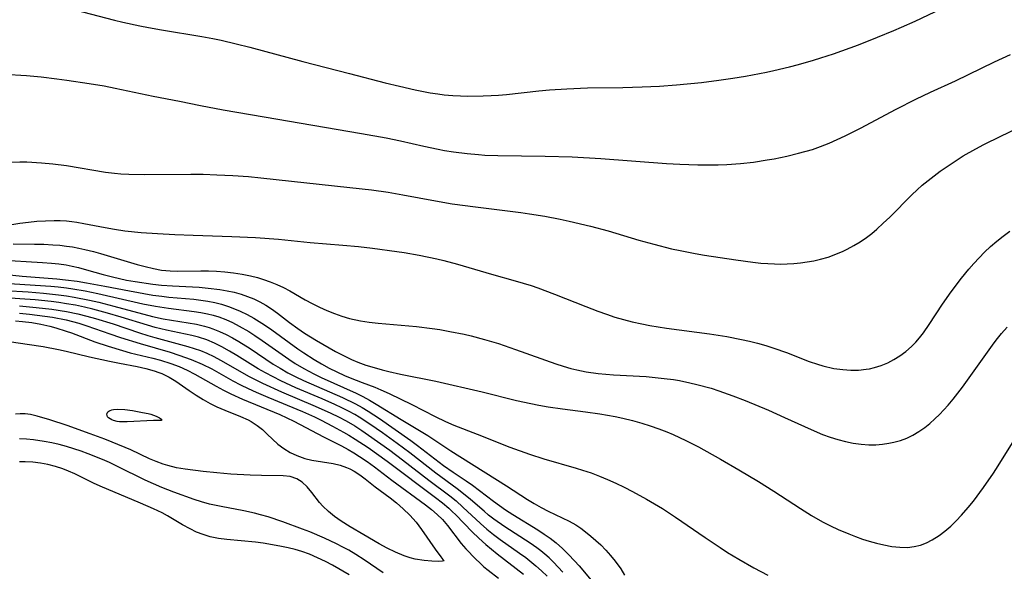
# Model space of a CAD drawing. Header units: inches. Extents: x 1073367 to 1082519, y 1569854 to 1574957.
# Tile 457 of 565: x 1078928 to 1079137, y 1573521 to 1573638. Entities that reach past the tile are written whole.
import ezdxf

# ---------------------------------------------------------------- set-up
doc = ezdxf.new("R2010")
doc.units = ezdxf.units.IN
doc.header["$MEASUREMENT"] = 0
doc.layers.add('CGG_CurvaNivelLidar_v1', color=7, linetype='Continuous', lineweight=30, true_color=0x008008)

msp = doc.modelspace()

# ---------------------------------------------------------------- linework, layer by layer
at = {"layer": 'CGG_CurvaNivelLidar_v1'}
for points in [[(1078940.2201, 1573640.2675, 75.5), (1078948.5691, 1573638.0598, 75.5), (1078950.343, 1573637.6308, 75.5), (1078953.9587, 1573636.8304, 75.5), (1078955.7996, 1573636.4588, 75.5), (1078958.5439, 1573635.9597, 75.5), (1078967.1186, 1573634.6033, 75.5), (1078969.4335, 1573634.1699, 75.5), (1078971.2169, 1573633.7894, 75.5), (1078974.4356, 1573633.0292, 75.5), (1078977.3123, 1573632.3004, 75.5), (1078988.5251, 1573629.3044, 75.5), (1078998.4738, 1573626.7515, 75.5), (1079006.026, 1573624.7581, 75.5), (1079009.0245, 1573624.0017, 75.5), (1079012.3788, 1573623.2391, 75.5), (1079015.5648, 1573622.6368, 75.5), (1079017.164, 1573622.3908, 75.5), (1079018.5499, 1573622.2164, 75.5), (1079020.3356, 1573622.0554, 75.5), (1079021.9493, 1573621.9683, 75.5), (1079023.5658, 1573621.928, 75.5), (1079026.803, 1573621.9636, 75.5), (1079028.4689, 1573622.0382, 75.5), (1079030.0459, 1573622.149, 75.5), (1079031.7142, 1573622.3019, 75.5), (1079038.6324, 1573623.0518, 75.5), (1079040.8911, 1573623.2486, 75.5), (1079044.5152, 1573623.4882, 75.5), (1079048.8846, 1573623.6666, 75.5), (1079056.4136, 1573623.7808, 75.5), (1079060.5418, 1573623.8858, 75.5), (1079064.1712, 1573624.0546, 75.5), (1079067.7956, 1573624.3003, 75.5), (1079073.0847, 1573624.8235, 75.5), (1079076.7589, 1573625.2887, 75.5), (1079079.7404, 1573625.733, 75.5), (1079082.4244, 1573626.1776, 75.5), (1079086.8956, 1573627.0213, 75.5), (1079088.4685, 1573627.3591, 75.5), (1079091.7641, 1573628.1515, 75.5), (1079093.6466, 1573628.6459, 75.5), (1079096.8496, 1573629.5526, 75.5), (1079098.4405, 1573630.0416, 75.5), (1079101.09, 1573630.9223, 75.5), (1079106.3671, 1573632.8345, 75.5), (1079110.4484, 1573634.42, 75.5), (1079113.8595, 1573635.8217, 75.5), (1079115.5527, 1573636.5515, 75.5), (1079118.4206, 1573637.8519, 75.5), (1079125.4066, 1573641.1381, 75.5)], [(1078925.2111, 1573626.5884, 75), (1078929.9175, 1573626.3018, 75), (1078933.0368, 1573626.0032, 75), (1078936.3697, 1573625.5991, 75), (1078938.4649, 1573625.3139, 75), (1078943.197, 1573624.5988, 75), (1078946.3791, 1573624.0756, 75), (1078948.7676, 1573623.6387, 75), (1078956.8091, 1573621.9484, 75), (1078962.3496, 1573620.8192, 75), (1078966.8544, 1573619.9357, 75), (1078971.6797, 1573619.0359, 75), (1078980.3066, 1573617.4998, 75), (1079000.9655, 1573613.9677, 75), (1079006.1835, 1573613.0381, 75), (1079009.2491, 1573612.4187, 75), (1079014.1975, 1573611.3062, 75), (1079017.2113, 1573610.6617, 75), (1079018.5797, 1573610.4037, 75), (1079020.4702, 1573610.0996, 75), (1079023.4028, 1573609.7302, 75), (1079025.793, 1573609.5098, 75), (1079027.1497, 1573609.4165, 75), (1079029.9329, 1573609.2969, 75), (1079039.9228, 1573609.2042, 75), (1079045.696, 1573609.0274, 75), (1079051.7354, 1573608.6765, 75), (1079065.6867, 1573607.6244, 75), (1079068.5223, 1573607.4585, 75), (1079072.3515, 1573607.3273, 75), (1079074.789, 1573607.3054, 75), (1079076.6487, 1573607.3318, 75), (1079078.5059, 1573607.4053, 75), (1079081.3577, 1573607.6229, 75), (1079084.1238, 1573607.9359, 75), (1079087.0409, 1573608.3697, 75), (1079088.4924, 1573608.6263, 75), (1079091.1806, 1573609.1774, 75), (1079093.7059, 1573609.7865, 75), (1079096.6079, 1573610.6218, 75), (1079098.3038, 1573611.202, 75), (1079100.205, 1573611.955, 75), (1079101.8933, 1573612.7017, 75), (1079103.5655, 1573613.4932, 75), (1079106.8377, 1573615.1349, 75), (1079114.3793, 1573619.148, 75), (1079118.5865, 1573621.2814, 75), (1079121.6996, 1573622.7575, 75), (1079126.9751, 1573625.1945, 75), (1079135.2665, 1573629.229, 75), (1079138.6196, 1573630.731, 75)], [(1078925.528, 1573607.9271, 74.5), (1078928.5005, 1573607.969, 74.5), (1078930.0324, 1573607.942, 74.5), (1078933.0913, 1573607.7832, 74.5), (1078935.4937, 1573607.5674, 74.5), (1078938.4292, 1573607.2004, 74.5), (1078946.6978, 1573605.8015, 74.5), (1078948.5787, 1573605.5618, 74.5), (1078949.9121, 1573605.4424, 74.5), (1078951.6094, 1573605.3456, 74.5), (1078955.0179, 1573605.2753, 74.5), (1078964.822, 1573605.3473, 74.5), (1078967.4304, 1573605.3299, 74.5), (1078970.3207, 1573605.2391, 74.5), (1078973.6702, 1573605.0686, 74.5), (1078977.0172, 1573604.8342, 74.5), (1078979.6671, 1573604.5961, 74.5), (1078998.4951, 1573602.5604, 74.5), (1079003.0959, 1573602.0149, 74.5), (1079006.6726, 1573601.5147, 74.5), (1079009.7644, 1573600.9961, 74.5), (1079016.7001, 1573599.6675, 74.5), (1079020.1954, 1573599.089, 74.5), (1079025.1946, 1573598.3972, 74.5), (1079034.7852, 1573597.1955, 74.5), (1079036.6291, 1573596.9374, 74.5), (1079039.8818, 1573596.4201, 74.5), (1079043.1536, 1573595.8004, 74.5), (1079045.0109, 1573595.4095, 74.5), (1079049.5227, 1573594.3469, 74.5), (1079053.2999, 1573593.3132, 74.5), (1079059.8119, 1573591.3691, 74.5), (1079062.9745, 1573590.4814, 74.5), (1079066.723, 1573589.5408, 74.5), (1079068.5695, 1573589.136, 74.5), (1079071.7692, 1573588.5232, 74.5), (1079073.7352, 1573588.1865, 74.5), (1079080.3725, 1573587.1709, 74.5), (1079083.9528, 1573586.688, 74.5), (1079085.6851, 1573586.4954, 74.5), (1079087.134, 1573586.3752, 74.5), (1079088.5827, 1573586.3034, 74.5), (1079089.9184, 1573586.2876, 74.5), (1079091.2518, 1573586.3178, 74.5), (1079092.6815, 1573586.3983, 74.5), (1079094.1044, 1573586.5294, 74.5), (1079095.5177, 1573586.7151, 74.5), (1079096.9507, 1573586.9684, 74.5), (1079098.3657, 1573587.2934, 74.5), (1079099.9839, 1573587.7705, 74.5), (1079101.5697, 1573588.3466, 74.5), (1079103.1198, 1573589.0152, 74.5), (1079103.9999, 1573589.4441, 74.5), (1079105.3979, 1573590.1993, 74.5), (1079106.7572, 1573591.0258, 74.5), (1079108.0723, 1573591.9251, 74.5), (1079109.1998, 1573592.7875, 74.5), (1079110.2707, 1573593.6841, 74.5), (1079111.6571, 1573594.9347, 74.5), (1079113.011, 1573596.2313, 74.5), (1079117.7121, 1573600.9505, 74.5), (1079118.8654, 1573602.0463, 74.5), (1079119.9206, 1573602.9896, 74.5), (1079121.1616, 1573604.0236, 74.5), (1079122.4356, 1573605.0174, 74.5), (1079123.7368, 1573605.9775, 74.5), (1079126.2356, 1573607.6998, 74.5), (1079128.6314, 1573609.2158, 74.5), (1079131.2548, 1573610.7245, 74.5), (1079133.0052, 1573611.6648, 74.5), (1079136.5605, 1573613.4498, 74.5), (1079139.8224, 1573614.967, 74.5)], [(1078920.7306, 1573593.6632, 74), (1078928.5492, 1573594.9555, 74), (1078930.3346, 1573595.1803, 74), (1078932.1552, 1573595.3613, 74), (1078933.9756, 1573595.4836, 74), (1078935.7941, 1573595.5286, 74), (1078937.1029, 1573595.5012, 74), (1078938.4084, 1573595.4186, 74), (1078939.5139, 1573595.3033, 74), (1078940.6159, 1573595.1511, 74), (1078942.1226, 1573594.8942, 74), (1078946.6401, 1573594.0018, 74), (1078948.5908, 1573593.6633, 74), (1078950.8107, 1573593.3544, 74), (1078954.2529, 1573593.0061, 74), (1078957.7104, 1573592.7482, 74), (1078961.4, 1573592.5396, 74), (1078965.2754, 1573592.3809, 74), (1078973.4714, 1573592.1431, 74), (1078978.4685, 1573591.9046, 74), (1078983.3751, 1573591.5339, 74), (1078990.0864, 1573590.8767, 74), (1078997.0374, 1573590.3118, 74), (1079000.3369, 1573589.9891, 74), (1079003.313, 1573589.649, 74), (1079008.4839, 1573588.9554, 74), (1079010.0553, 1573588.7067, 74), (1079013.1879, 1573588.1502, 74), (1079016.9327, 1573587.3759, 74), (1079018.4392, 1573587.0225, 74), (1079021.3449, 1573586.2608, 74), (1079028.5756, 1573584.1416, 74), (1079033.6014, 1573582.7108, 74), (1079036.9371, 1573581.694, 74), (1079038.4006, 1573581.2009, 74), (1079041.8961, 1573579.9116, 74), (1079048.5416, 1573577.2603, 74), (1079051.1437, 1573576.2651, 74), (1079052.9346, 1573575.6287, 74), (1079054.7379, 1573575.0352, 74), (1079056.555, 1573574.4927, 74), (1079058.3881, 1573574.0128, 74), (1079060.4182, 1573573.5702, 74), (1079062.1724, 1573573.2473, 74), (1079065.7062, 1573572.7019, 74), (1079074.8164, 1573571.4672, 74), (1079078.4814, 1573570.8653, 74), (1079081.5594, 1573570.2552, 74), (1079083.2795, 1573569.8745, 74), (1079084.9892, 1573569.453, 74), (1079086.7159, 1573568.9677, 74), (1079088.4276, 1573568.4294, 74), (1079091.1128, 1573567.4843, 74), (1079095.9551, 1573565.6125, 74), (1079097.7187, 1573564.9957, 74), (1079098.8624, 1573564.6533, 74), (1079101.1893, 1573564.1306, 74), (1079103.0784, 1573563.8693, 74), (1079104.7445, 1573563.7616, 74), (1079106.4007, 1573563.7776, 74), (1079108.0361, 1573563.9341, 74), (1079108.7133, 1573564.0476, 74), (1079109.8011, 1573564.2974, 74), (1079111.2176, 1573564.7477, 74), (1079112.5932, 1573565.3176, 74), (1079113.9226, 1573565.9953, 74), (1079115.1976, 1573566.776, 74), (1079116.4657, 1573567.7057, 74), (1079117.6501, 1573568.7492, 74), (1079118.531, 1573569.6666, 74), (1079119.3619, 1573570.6444, 74), (1079120.1547, 1573571.6688, 74), (1079121.399, 1573573.4205, 74), (1079124.2466, 1573577.7283, 74), (1079126.0713, 1573580.3618, 74), (1079128.2463, 1573583.2775, 74), (1079129.7761, 1573585.1636, 74), (1079130.8634, 1573586.4148, 74), (1079131.9867, 1573587.6298, 74), (1079133.1508, 1573588.8022, 74), (1079134.4256, 1573589.9851, 74), (1079135.7451, 1573591.1182, 74), (1079137.1037, 1573592.2055, 74), (1079138.4986, 1573593.2478, 74)], [(1078927.0853, 1573590.5418, 73.5), (1078931.6183, 1573590.5189, 73.5), (1078933.5815, 1573590.4725, 73.5), (1078935.5396, 1573590.3795, 73.5), (1078936.9709, 1573590.2682, 73.5), (1078938.3957, 1573590.1074, 73.5), (1078939.7129, 1573589.9054, 73.5), (1078941.0235, 1573589.659, 73.5), (1078942.3282, 1573589.3766, 73.5), (1078944.1759, 1573588.9222, 73.5), (1078945.6317, 1573588.5194, 73.5), (1078953.4124, 1573586.202, 73.5), (1078955.1253, 1573585.7251, 73.5), (1078956.8427, 1573585.3152, 73.5), (1078958.5719, 1573585.0117, 73.5), (1078960.3795, 1573584.8427, 73.5), (1078961.9965, 1573584.7901, 73.5), (1078966.8996, 1573584.8431, 73.5), (1078968.5451, 1573584.8318, 73.5), (1078970.2089, 1573584.7697, 73.5), (1078972.0344, 1573584.6369, 73.5), (1078973.8507, 1573584.4357, 73.5), (1078975.6518, 1573584.1613, 73.5), (1078977.4307, 1573583.8035, 73.5), (1078978.9151, 1573583.4221, 73.5), (1078980.1982, 1573583.0219, 73.5), (1078981.6352, 1573582.5055, 73.5), (1078983.045, 1573581.9301, 73.5), (1078984.4232, 1573581.2967, 73.5), (1078985.7636, 1573580.6034, 73.5), (1078989.0482, 1573578.6905, 73.5), (1078990.5546, 1573577.8885, 73.5), (1078992.0996, 1573577.1391, 73.5), (1078993.6521, 1573576.4427, 73.5), (1078995.2302, 1573575.7985, 73.5), (1078996.8349, 1573575.223, 73.5), (1078998.469, 1573574.7372, 73.5), (1079000.7455, 1573574.2488, 73.5), (1079002.6251, 1573573.9685, 73.5), (1079004.5258, 1573573.7543, 73.5), (1079012.6295, 1573572.998, 73.5), (1079015.9519, 1573572.5956, 73.5), (1079017.6075, 1573572.3528, 73.5), (1079019.6956, 1573571.9924, 73.5), (1079022.7456, 1573571.3635, 73.5), (1079024.2621, 1573571.0096, 73.5), (1079027.0907, 1573570.2752, 73.5), (1079030.0639, 1573569.3834, 73.5), (1079033.6812, 1573568.1564, 73.5), (1079042.196, 1573565.0993, 73.5), (1079043.7868, 1573564.5797, 73.5), (1079045.3885, 1573564.111, 73.5), (1079046.6433, 1573563.7942, 73.5), (1079048.634, 1573563.3927, 73.5), (1079051.1595, 1573563.0546, 73.5), (1079054.4574, 1573562.7964, 73.5), (1079061.3433, 1573562.3779, 73.5), (1079063.2818, 1573562.2165, 73.5), (1079065.2149, 1573562.0152, 73.5), (1079067.1392, 1573561.7576, 73.5), (1079068.422, 1573561.5442, 73.5), (1079070.6147, 1573561.097, 73.5), (1079072.1302, 1573560.7365, 73.5), (1079075.1365, 1573559.9036, 73.5), (1079076.804, 1573559.3704, 73.5), (1079079.7758, 1573558.3113, 73.5), (1079082.3922, 1573557.291, 73.5), (1079087.3097, 1573555.2301, 73.5), (1079090.7352, 1573553.7127, 73.5), (1079096.3402, 1573551.1495, 73.5), (1079098.7792, 1573550.1299, 73.5), (1079100.384, 1573549.55, 73.5), (1079102.0052, 1573549.0421, 73.5), (1079103.6383, 1573548.6098, 73.5), (1079105.2941, 1573548.2593, 73.5), (1079106.9539, 1573548.0108, 73.5), (1079108.6134, 1573547.8879, 73.5), (1079110.0384, 1573547.9005, 73.5), (1079111.4547, 1573548.0165, 73.5), (1079112.8564, 1573548.2277, 73.5), (1079113.8802, 1573548.4441, 73.5), (1079115.2785, 1573548.8353, 73.5), (1079116.6384, 1573549.335, 73.5), (1079117.9492, 1573549.9506, 73.5), (1079119.2219, 1573550.7017, 73.5), (1079120.438, 1573551.5619, 73.5), (1079121.5444, 1573552.4592, 73.5), (1079122.6154, 1573553.4178, 73.5), (1079123.5856, 1573554.3512, 73.5), (1079124.53, 1573555.3217, 73.5), (1079125.4444, 1573556.3292, 73.5), (1079126.4812, 1573557.5646, 73.5), (1079128.4564, 1573560.1413, 73.5), (1079134.7905, 1573569.0291, 73.5), (1079135.6177, 1573570.1339, 73.5), (1079136.7353, 1573571.5413, 73.5), (1079137.9118, 1573572.8889, 73.5)], [(1078923.9635, 1573587.1985, 73), (1078933.3326, 1573586.6217, 73), (1078935.2199, 1573586.4769, 73), (1078936.7789, 1573586.3121, 73), (1078938.3278, 1573586.0874, 73), (1078939.635, 1573585.8371, 73), (1078940.9325, 1573585.5365, 73), (1078942.678, 1573585.0657, 73), (1078946.1641, 1573584.0591, 73), (1078948.1982, 1573583.5335, 73), (1078951.1761, 1573582.8853, 73), (1078953.0111, 1573582.5513, 73), (1078956.7012, 1573582.0052, 73), (1078958.5961, 1573581.7924, 73), (1078960.8869, 1573581.6217, 73), (1078966.544, 1573581.3442, 73), (1078968.4752, 1573581.1883, 73), (1078970.9671, 1573580.8674, 73), (1078972.4992, 1573580.6044, 73), (1078974.0109, 1573580.2802, 73), (1078975.4949, 1573579.8747, 73), (1078976.8368, 1573579.4108, 73), (1078978.146, 1573578.8632, 73), (1078979.435, 1573578.229, 73), (1078980.6875, 1573577.5214, 73), (1078981.902, 1573576.7455, 73), (1078983.1922, 1573575.8244, 73), (1078985.722, 1573573.8829, 73), (1078987.4495, 1573572.6028, 73), (1078988.8848, 1573571.6125, 73), (1078990.1402, 1573570.8113, 73), (1078991.4166, 1573570.0447, 73), (1078995.4822, 1573567.7415, 73), (1078997.1643, 1573566.8356, 73), (1078998.8813, 1573566.0067, 73), (1079000.231, 1573565.4479, 73), (1079001.9206, 1573564.8369, 73), (1079003.6408, 1573564.2936, 73), (1079005.385, 1573563.8116, 73), (1079006.784, 1573563.4683, 73), (1079009.2232, 1573562.9223, 73), (1079016.73, 1573561.39, 73), (1079026.557, 1573559.1374, 73), (1079033.8874, 1573557.3449, 73), (1079036.8687, 1573556.6603, 73), (1079038.5872, 1573556.3112, 73), (1079040.558, 1573555.9692, 73), (1079043.6494, 1573555.5441, 73), (1079048.5103, 1573554.9425, 73), (1079051.549, 1573554.4981, 73), (1079054.82, 1573553.9106, 73), (1079056.4439, 1573553.5668, 73), (1079058.4308, 1573553.0842, 73), (1079060.4374, 1573552.5162, 73), (1079062.2364, 1573551.9424, 73), (1079064.0177, 1573551.3152, 73), (1079065.7791, 1573550.6327, 73), (1079067.0868, 1573550.0813, 73), (1079069.744, 1573548.8416, 73), (1079072.4379, 1573547.4549, 73), (1079077.1427, 1573544.8676, 73), (1079081.0083, 1573542.6192, 73), (1079085.1646, 1573540.09, 73), (1079088.4207, 1573538.043, 73), (1079094.0697, 1573534.3735, 73), (1079096.4344, 1573532.9036, 73), (1079098.7755, 1573531.5767, 73), (1079100.4337, 1573530.7328, 73), (1079102.1176, 1573529.9457, 73), (1079104.328, 1573529.0019, 73), (1079105.7655, 1573528.4382, 73), (1079107.2105, 1573527.9159, 73), (1079108.6623, 1573527.4453, 73), (1079110.2273, 1573527.0086, 73), (1079111.7911, 1573526.6442, 73), (1079113.4857, 1573526.3357, 73), (1079115.1612, 1573526.1491, 73), (1079116.809, 1573526.128, 73), (1079118.2256, 1573526.2893, 73), (1079119.5295, 1573526.6226, 73), (1079120.7981, 1573527.1116, 73), (1079122.0312, 1573527.7308, 73), (1079123.4725, 1573528.6289, 73), (1079124.7397, 1573529.5792, 73), (1079125.9588, 1573530.628, 73), (1079127.1335, 1573531.7565, 73), (1079128.2647, 1573532.9519, 73), (1079129.6598, 1573534.5707, 73), (1079130.7755, 1573535.962, 73), (1079132.9162, 1573538.8412, 73), (1079135.0044, 1573541.905, 73), (1079136.0092, 1573543.4642, 73), (1079140.0891, 1573550.0086, 73)], [(1078922.3258, 1573584.3783, 72.5), (1078929.0002, 1573583.6811, 72.5), (1078936.3889, 1573583.1201, 72.5), (1078938.2397, 1573582.9372, 72.5), (1078940.7037, 1573582.6125, 72.5), (1078942.6653, 1573582.2994, 72.5), (1078946.5779, 1573581.5816, 72.5), (1078951.7602, 1573580.5676, 72.5), (1078956.7272, 1573579.7068, 72.5), (1078958.6209, 1573579.4403, 72.5), (1078960.1457, 1573579.2734, 72.5), (1078965.4259, 1573578.8133, 72.5), (1078966.9213, 1573578.6411, 72.5), (1078968.4041, 1573578.4147, 72.5), (1078969.8753, 1573578.1141, 72.5), (1078971.3261, 1573577.7368, 72.5), (1078972.7527, 1573577.2809, 72.5), (1078974.0196, 1573576.799, 72.5), (1078975.2655, 1573576.2601, 72.5), (1078976.7396, 1573575.547, 72.5), (1078978.1814, 1573574.7644, 72.5), (1078979.2641, 1573574.1131, 72.5), (1078980.4293, 1573573.3521, 72.5), (1078981.9674, 1573572.2891, 72.5), (1078987.493, 1573568.3155, 72.5), (1078988.7488, 1573567.4586, 72.5), (1078990.9719, 1573566.0374, 72.5), (1078992.5208, 1573565.0945, 72.5), (1078994.0949, 1573564.2026, 72.5), (1078995.7354, 1573563.3736, 72.5), (1078997.4093, 1573562.6126, 72.5), (1078998.5978, 1573562.1107, 72.5), (1079001.1309, 1573561.1195, 72.5), (1079003.7949, 1573560.1262, 72.5), (1079005.11, 1573559.598, 72.5), (1079006.8495, 1573558.8166, 72.5), (1079011.67, 1573556.4575, 72.5), (1079016.5853, 1573553.8936, 72.5), (1079018.7795, 1573552.8472, 72.5), (1079020.6027, 1573552.0689, 72.5), (1079025.5422, 1573550.1966, 72.5), (1079032.4478, 1573547.4425, 72.5), (1079036.5955, 1573545.8901, 72.5), (1079039.6531, 1573544.9019, 72.5), (1079046.486, 1573542.9824, 72.5), (1079047.8597, 1573542.5579, 72.5), (1079049.663, 1573541.9406, 72.5), (1079051.4324, 1573541.2712, 72.5), (1079053.183, 1573540.5511, 72.5), (1079054.9138, 1573539.7815, 72.5), (1079056.6994, 1573538.9248, 72.5), (1079058.4649, 1573538.0235, 72.5), (1079061.4427, 1573536.3961, 72.5), (1079064.806, 1573534.3843, 72.5), (1079067.6012, 1573532.5701, 72.5), (1079073.9105, 1573528.2217, 72.5), (1079077.0466, 1573526.1085, 72.5), (1079078.6338, 1573525.0825, 72.5), (1079081.0249, 1573523.611, 72.5), (1079084.2034, 1573521.7785, 72.5), (1079087.1409, 1573520.2218, 72.5)], [(1078925.1815, 1573582.2497, 72), (1078935.0963, 1573581.5755, 72), (1078936.6313, 1573581.4364, 72), (1078938.4424, 1573581.2261, 72), (1078939.7307, 1573581.0413, 72), (1078942.3776, 1573580.5876, 72), (1078945.0925, 1573580.0449, 72), (1078954.5985, 1573577.8657, 72), (1078957.2943, 1573577.3086, 72), (1078960.0188, 1573576.8823, 72), (1078965.5018, 1573576.2307, 72), (1078966.9217, 1573576.0112, 72), (1078968.3256, 1573575.7328, 72), (1078969.5209, 1573575.4292, 72), (1078970.6978, 1573575.0624, 72), (1078972.1817, 1573574.497, 72), (1078973.6344, 1573573.841, 72), (1078975.0588, 1573573.109, 72), (1078977.0622, 1573571.9428, 72), (1078978.3838, 1573571.094, 72), (1078979.8871, 1573570.0718, 72), (1078985.5707, 1573566.0569, 72), (1078986.9491, 1573565.1474, 72), (1078988.7264, 1573564.0751, 72), (1078990.8503, 1573562.9553, 72), (1078992.4598, 1573562.1857, 72), (1078999.8466, 1573558.8535, 72), (1079001.2741, 1573558.1514, 72), (1079002.6758, 1573557.4067, 72), (1079004.1183, 1573556.5673, 72), (1079009.4135, 1573553.2586, 72), (1079013.6687, 1573550.76, 72), (1079015.0628, 1573549.8979, 72), (1079019.9365, 1573546.6596, 72), (1079031.7682, 1573539.1999, 72), (1079036.1662, 1573536.3294, 72), (1079037.6082, 1573535.4211, 72), (1079039.0761, 1573534.5762, 72), (1079040.5545, 1573533.8256, 72), (1079043.5443, 1573532.4304, 72), (1079045.0099, 1573531.7027, 72), (1079046.4234, 1573530.8972, 72), (1079047.4799, 1573530.1902, 72), (1079048.504, 1573529.4283, 72), (1079049.6067, 1573528.547, 72), (1079050.6812, 1573527.6236, 72), (1079051.7179, 1573526.6556, 72), (1079052.7878, 1573525.5555, 72), (1079053.8012, 1573524.4099, 72), (1079054.7558, 1573523.228, 72), (1079055.9572, 1573521.5524, 72), (1079056.7758, 1573520.2302, 72)], [(1078925.4237, 1573580.6765, 71.5), (1078930.2575, 1573580.3461, 71.5), (1078933.5178, 1573580.0988, 71.5), (1078936.7322, 1573579.778, 71.5), (1078938.438, 1573579.5479, 71.5), (1078940.0539, 1573579.2818, 71.5), (1078943.2673, 1573578.6377, 71.5), (1078945.2431, 1573578.1831, 71.5), (1078948.4891, 1573577.3688, 71.5), (1078956.6268, 1573575.1714, 71.5), (1078958.9198, 1573574.666, 71.5), (1078960.6898, 1573574.3591, 71.5), (1078964.2248, 1573573.8203, 71.5), (1078965.9723, 1573573.51, 71.5), (1078967.6929, 1573573.1163, 71.5), (1078968.6469, 1573572.8394, 71.5), (1078969.489, 1573572.552, 71.5), (1078970.9027, 1573571.9835, 71.5), (1078972.2891, 1573571.3327, 71.5), (1078973.6514, 1573570.6139, 71.5), (1078974.9916, 1573569.8381, 71.5), (1078977.3536, 1573568.3351, 71.5), (1078982.2708, 1573565.0555, 71.5), (1078983.7154, 1573564.16, 71.5), (1078985.3784, 1573563.2143, 71.5), (1078987.078, 1573562.332, 71.5), (1078988.6754, 1573561.5667, 71.5), (1078996.9546, 1573557.9299, 71.5), (1078999.7343, 1573556.5809, 71.5), (1079001.1089, 1573555.8314, 71.5), (1079002.3655, 1573555.0777, 71.5), (1079004.8176, 1573553.463, 71.5), (1079011.4523, 1573548.8239, 71.5), (1079012.8511, 1573547.7952, 71.5), (1079016.5069, 1573544.9394, 71.5), (1079018.3573, 1573543.5441, 71.5), (1079020.4244, 1573542.1127, 71.5), (1079023.1846, 1573540.2907, 71.5), (1079024.536, 1573539.3499, 71.5), (1079026.0211, 1573538.2254, 71.5), (1079028.9588, 1573535.9208, 71.5), (1079031.5201, 1573534.092, 71.5), (1079033.0612, 1573533.0945, 71.5), (1079038.3746, 1573529.8374, 71.5), (1079039.7055, 1573528.9695, 71.5), (1079041.0027, 1573528.0617, 71.5), (1079042.2517, 1573527.0955, 71.5), (1079043.6144, 1573525.8955, 71.5), (1079044.9117, 1573524.6179, 71.5), (1079046.1605, 1573523.2856, 71.5), (1079047.1398, 1573522.1856, 71.5), (1079049.7199, 1573519.2028, 71.5)], [(1079043.7019, 1573520.8786, 71), (1079042.71, 1573521.9689, 71), (1079041.6844, 1573523.0246, 71), (1079040.7835, 1573523.8879, 71), (1079039.8495, 1573524.713, 71), (1079039.0077, 1573525.3947, 71), (1079038.1418, 1573526.0485, 71), (1079036.7603, 1573527.0241, 71), (1079031.4015, 1573530.5066, 71), (1079029.0663, 1573532.1301, 71), (1079027.9339, 1573533.0066, 71), (1079026.9676, 1573533.806, 71), (1079024.0702, 1573536.2995, 71), (1079022.5968, 1573537.525, 71), (1079021.2716, 1573538.5601, 71), (1079016.7791, 1573541.888, 71), (1079011.2609, 1573546.2137, 71), (1079008.5467, 1573548.2207, 71), (1079005.4354, 1573550.4509, 71), (1079002.7354, 1573552.3234, 71), (1079000.4741, 1573553.7782, 71), (1078999.5704, 1573554.3122, 71), (1078998.2588, 1573555.0284, 71), (1078996.7957, 1573555.7635, 71), (1078995.3103, 1573556.4612, 71), (1078992.6433, 1573557.6376, 71), (1078987.0424, 1573560.0257, 71), (1078983.872, 1573561.4918, 71), (1078982.2516, 1573562.3054, 71), (1078980.6536, 1573563.1566, 71), (1078979.0821, 1573564.0492, 71), (1078974.5106, 1573566.8806, 71), (1078972.971, 1573567.8077, 71), (1078971.3977, 1573568.6828, 71), (1078969.7936, 1573569.4787, 71), (1078968.1517, 1573570.1712, 71), (1078966.4203, 1573570.7513, 71), (1078964.9866, 1573571.1304, 71), (1078959.6165, 1573572.2604, 71), (1078957.2555, 1573572.8298, 71), (1078955.5945, 1573573.2929, 71), (1078950.0274, 1573575.002, 71), (1078947.1418, 1573575.84, 71), (1078944.0116, 1573576.6757, 71), (1078942.2105, 1573577.1114, 71), (1078940.3258, 1573577.518, 71), (1078938.4301, 1573577.8674, 71), (1078936.8105, 1573578.1137, 71), (1078935.1844, 1573578.321, 71), (1078931.7749, 1573578.6656, 71), (1078928.4918, 1573578.9234, 71), (1078925.5323, 1573579.1113, 71)], [(1078928.462, 1573575.8221, 70), (1078930.569, 1573575.6359, 70), (1078933.8353, 1573575.2305, 70), (1078935.4582, 1573574.9741, 70), (1078938.3661, 1573574.4047, 70), (1078941.0614, 1573573.7074, 70), (1078942.7301, 1573573.191, 70), (1078947.5941, 1573571.4816, 70), (1078949.9004, 1573570.7035, 70), (1078954.0543, 1573569.3981, 70), (1078960.3882, 1573567.5724, 70), (1078962.2641, 1573566.9691, 70), (1078964.873, 1573565.9945, 70), (1078967.1839, 1573565.0049, 70), (1078969.2128, 1573564.017, 70), (1078973.7254, 1573561.5205, 70), (1078975.3447, 1573560.6538, 70), (1078976.9826, 1573559.8473, 70), (1078978.6453, 1573559.0825, 70), (1078981.1084, 1573558.007, 70), (1078988.4382, 1573554.9852, 70), (1078991.0264, 1573553.8301, 70), (1078992.4622, 1573553.1338, 70), (1078994.8651, 1573551.8651, 70), (1078997.1767, 1573550.5914, 70), (1078998.2909, 1573549.9545, 70), (1078999.6679, 1573549.1146, 70), (1079002.3706, 1573547.3293, 70), (1079006.4259, 1573544.4592, 70), (1079016.708, 1573536.7309, 70), (1079018.1338, 1573535.6128, 70), (1079019.4946, 1573534.4592, 70), (1079020.2437, 1573533.7698, 70), (1079020.9729, 1573533.0603, 70), (1079024.4872, 1573529.4081, 70), (1079025.8826, 1573528.0655, 70), (1079027.3315, 1573526.772, 70), (1079029.7707, 1573524.7772, 70), (1079035.3606, 1573520.423, 70)], [(1078928.4788, 1573577.3764, 70.5), (1078931.9954, 1573577.0735, 70.5), (1078935.3365, 1573576.6719, 70.5), (1078938.421, 1573576.1821, 70.5), (1078940.8165, 1573575.684, 70.5), (1078942.707, 1573575.2195, 70.5), (1078944.5858, 1573574.7069, 70.5), (1078948.3112, 1573573.5702, 70.5), (1078953.9334, 1573571.6832, 70.5), (1078955.6772, 1573571.1333, 70.5), (1078957.1286, 1573570.7107, 70.5), (1078964.1455, 1573568.8089, 70.5), (1078965.5033, 1573568.3771, 70.5), (1078966.8424, 1573567.896, 70.5), (1078968.1587, 1573567.3593, 70.5), (1078969.6408, 1573566.6679, 70.5), (1078971.0933, 1573565.9104, 70.5), (1078977.1501, 1573562.4314, 70.5), (1078980.0118, 1573560.9734, 70.5), (1078983.9915, 1573559.1423, 70.5), (1078991.1479, 1573556.1314, 70.5), (1078994.4882, 1573554.6467, 70.5), (1078996.1271, 1573553.8498, 70.5), (1078997.7344, 1573552.9979, 70.5), (1078999.585, 1573551.902, 70.5), (1079001.0557, 1573550.9506, 70.5), (1079002.5054, 1573549.9618, 70.5), (1079006.9893, 1573546.7381, 70.5), (1079009.7168, 1573544.6971, 70.5), (1079015.2815, 1573540.401, 70.5), (1079019.7306, 1573537.0694, 70.5), (1079021.0546, 1573535.9935, 70.5), (1079022.5109, 1573534.7064, 70.5), (1079026.2115, 1573531.1955, 70.5), (1079027.5712, 1573530.0058, 70.5), (1079028.9825, 1573528.8725, 70.5), (1079030.3935, 1573527.8266, 70.5), (1079034.5071, 1573524.9287, 70.5), (1079035.8255, 1573523.9611, 70.5), (1079037.1141, 1573522.957, 70.5), (1079037.9668, 1573522.2461, 70.5), (1079039.1778, 1573521.1574, 70.5), (1079040.3472, 1573520.0219, 70.5)], [(1078927.6171, 1573574.2349, 69.5), (1078929.1205, 1573574.0931, 69.5), (1078931.0611, 1573573.8377, 69.5), (1078932.9871, 1573573.5004, 69.5), (1078934.8929, 1573573.0742, 69.5), (1078936.1318, 1573572.7415, 69.5), (1078938.3324, 1573572.0621, 69.5), (1078939.4794, 1573571.6654, 69.5), (1078944.4075, 1573569.7971, 69.5), (1078947.2242, 1573568.815, 69.5), (1078950.2929, 1573567.8929, 69.5), (1078951.9483, 1573567.4608, 69.5), (1078956.7607, 1573566.3101, 69.5), (1078958.3665, 1573565.8731, 69.5), (1078960.5775, 1573565.1708, 69.5), (1078962.3118, 1573564.5055, 69.5), (1078964.0052, 1573563.7522, 69.5), (1078965.6541, 1573562.9162, 69.5), (1078970.1835, 1573560.3506, 69.5), (1078971.7302, 1573559.5154, 69.5), (1078973.3029, 1573558.729, 69.5), (1078975.7674, 1573557.6297, 69.5), (1078983.6323, 1573554.3332, 69.5), (1078985.1387, 1573553.652, 69.5), (1078986.6171, 1573552.9301, 69.5), (1078992.9563, 1573549.5732, 69.5), (1078996.7442, 1573547.6747, 69.5), (1078998.1764, 1573546.9121, 69.5), (1078999.3939, 1573546.1988, 69.5), (1079000.5869, 1573545.4426, 69.5), (1079002.1714, 1573544.3615, 69.5), (1079003.7137, 1573543.2257, 69.5), (1079007.4175, 1573540.369, 69.5), (1079014.5769, 1573535.1851, 69.5), (1079015.8513, 1573534.1957, 69.5), (1079017.0592, 1573533.1486, 69.5), (1079018.1628, 1573532.0298, 69.5), (1079019.1982, 1573530.8059, 69.5), (1079022.1454, 1573526.9849, 69.5), (1079023.1346, 1573525.8399, 69.5), (1079025.2214, 1573523.6578, 69.5), (1079026.0708, 1573522.8249, 69.5), (1079026.9473, 1573522.0245, 69.5), (1079027.8375, 1573521.2915, 69.5), (1079030.05, 1573519.6351, 69.5)], [(1078926.7214, 1573569.76, 69), (1078930.0901, 1573569.2903, 69), (1078933.4387, 1573568.7436, 69), (1078936.7263, 1573568.1406, 69), (1078938.3573, 1573567.7958, 69), (1078943.2895, 1573566.6044, 69), (1078947.5551, 1573565.6386, 69), (1078949.6387, 1573565.2089, 69), (1078953.4068, 1573564.5024, 69), (1078955.2497, 1573564.1049, 69), (1078957.0434, 1573563.6116, 69), (1078958.0015, 1573563.2797, 69), (1078958.6565, 1573563.0176, 69), (1078960.1815, 1573562.2748, 69), (1078961.6269, 1573561.389, 69), (1078964.4296, 1573559.4216, 69), (1078965.8853, 1573558.443, 69), (1078967.3803, 1573557.5169, 69), (1078968.9113, 1573556.6595, 69), (1078970.2918, 1573555.9757, 69), (1078971.9753, 1573555.2563, 69), (1078975.3274, 1573553.9296, 69), (1078976.9251, 1573553.1932, 69), (1078977.6016, 1573552.8275, 69), (1078978.8641, 1573552.0171, 69), (1078979.9677, 1573551.1309, 69), (1078980.9964, 1573550.1717, 69), (1078982.1008, 1573549.0777, 69), (1078983.2449, 1573548.0291, 69), (1078984.491, 1573547.0999, 69), (1078985.8429, 1573546.2932, 69), (1078987.279, 1573545.6142, 69), (1078988.9613, 1573545.0237, 69), (1078990.4382, 1573544.6705, 69), (1078994.9633, 1573543.9163, 69), (1078996.4379, 1573543.5719, 69), (1078997.777, 1573543.1169, 69), (1078998.4946, 1573542.8002, 69), (1078999.4335, 1573542.3022, 69), (1079000.6302, 1573541.5288, 69), (1079001.778, 1573540.6716, 69), (1079003.8762, 1573538.999, 69), (1079007.0815, 1573536.658, 69), (1079008.3912, 1573535.6258, 69), (1079009.8412, 1573534.3486, 69), (1079011.2413, 1573532.9686, 69), (1079012.5627, 1573531.4736, 69), (1079013.7465, 1573529.9101, 69), (1079016.5956, 1573525.75, 69), (1079017.799, 1573524.1315, 69), (1079018.2493, 1573523.5629, 69), (1079018.5, 1573523.3047, 69), (1079018.1314, 1573523.214, 69), (1079017.2355, 1573523.1587, 69), (1079015.9107, 1573523.176, 69), (1079014.2605, 1573523.3195, 69), (1079012.3895, 1573523.6463, 69), (1079011.2996, 1573523.9264, 69), (1079010.0065, 1573524.3487, 69), (1079008.1999, 1573525.09, 69), (1079006.423, 1573525.9596, 69), (1079004.7083, 1573526.894, 69), (1079001.4618, 1573528.7771, 69), (1078998.5683, 1573530.5117, 69), (1078996.6775, 1573531.7066, 69), (1078995.2657, 1573532.689, 69), (1078993.9556, 1573533.7302, 69), (1078992.785, 1573534.8538, 69), (1078992.0719, 1573535.6851, 69), (1078990.4509, 1573537.7886, 69), (1078989.4714, 1573538.9558, 69), (1078988.4206, 1573539.9621, 69), (1078987.2462, 1573540.7171, 69), (1078985.8236, 1573541.1662, 69), (1078984.3543, 1573541.3409, 69), (1078979.7812, 1573541.412, 69), (1078977.3456, 1573541.4922, 69), (1078973.3053, 1573541.7052, 69), (1078970.3146, 1573541.9344, 69), (1078967.432, 1573542.228, 69), (1078963.6153, 1573542.7212, 69), (1078961.7358, 1573543.0552, 69), (1078959.8899, 1573543.494, 69), (1078958.9117, 1573543.7885, 69), (1078957.4025, 1573544.3396, 69), (1078956.0532, 1573544.9189, 69), (1078952.04, 1573546.8165, 69), (1078950.8292, 1573547.3539, 69), (1078946.5465, 1573549.0918, 69), (1078943.4609, 1573550.2595, 69), (1078938.5622, 1573552.002, 69), (1078934.9108, 1573553.2129, 69), (1078932.2298, 1573554.016, 69), (1078930.7564, 1573554.3413, 69), (1078929.6854, 1573554.4732, 69), (1078928.6207, 1573554.4897, 69), (1078927.6011, 1573554.3825, 69)], [(1079005.5812, 1573520.7323, 69.5), (1079001.5465, 1573523.5034, 69.5), (1078999.796, 1573524.6399, 69.5), (1078998.3132, 1573525.511, 69.5), (1078997.0149, 1573526.2163, 69.5), (1078995.6963, 1573526.8906, 69.5), (1078993.1384, 1573528.1021, 69.5), (1078990.0458, 1573529.4233, 69.5), (1078988.4804, 1573530.0364, 69.5), (1078984.3161, 1573531.5366, 69.5), (1078981.1606, 1573532.5906, 69.5), (1078979.5765, 1573533.0663, 69.5), (1078978.3108, 1573533.4044, 69.5), (1078976.0477, 1573533.8984, 69.5), (1078971.2055, 1573534.7886, 69.5), (1078968.7125, 1573535.3432, 69.5), (1078967.0258, 1573535.82, 69.5), (1078965.5047, 1573536.3176, 69.5), (1078961.1914, 1573537.8878, 69.5), (1078958.6116, 1573538.8753, 69.5), (1078956.8431, 1573539.6105, 69.5), (1078955.0944, 1573540.3979, 69.5), (1078949.244, 1573543.3127, 69.5), (1078947.5101, 1573544.1288, 69.5), (1078946.0277, 1573544.7806, 69.5), (1078943.0211, 1573545.9882, 69.5), (1078941.4994, 1573546.5414, 69.5), (1078939.9494, 1573547.0611, 69.5), (1078938.3883, 1573547.5358, 69.5), (1078936.8339, 1573547.9557, 69.5), (1078935.2721, 1573548.3257, 69.5), (1078933.7057, 1573548.6439, 69.5), (1078931.4435, 1573548.9943, 69.5), (1078929.9403, 1573549.1345, 69.5), (1078928.4368, 1573549.1795, 69.5)], [(1078998.3932, 1573520.2831, 70), (1078994.8416, 1573522.3409, 70), (1078993.3423, 1573523.1434, 70), (1078991.6567, 1573523.9487, 70), (1078989.9297, 1573524.6657, 70), (1078988.3186, 1573525.2368, 70), (1078986.8984, 1573525.6623, 70), (1078985.4598, 1573526.0284, 70), (1078983.6409, 1573526.4142, 70), (1078980.1431, 1573527.0076, 70), (1078978.474, 1573527.2299, 70), (1078972.4092, 1573527.7902, 70), (1078970.627, 1573528.0357, 70), (1078968.8819, 1573528.4035, 70), (1078967.4243, 1573528.8472, 70), (1078966.004, 1573529.4017, 70), (1078964.6221, 1573530.0537, 70), (1078963.0236, 1573530.9349, 70), (1078959.8502, 1573532.8088, 70), (1078958.6911, 1573533.437, 70), (1078956.8377, 1573534.3447, 70), (1078954.1253, 1573535.5297, 70), (1078945.5457, 1573539.1555, 70), (1078944.1196, 1573539.7992, 70), (1078940.156, 1573541.7426, 70), (1078938.8257, 1573542.3465, 70), (1078937.6259, 1573542.8251, 70), (1078936.0643, 1573543.3355, 70), (1078934.4752, 1573543.7384, 70), (1078932.8695, 1573544.039, 70), (1078931.2581, 1573544.2352, 70), (1078929.6518, 1573544.3174, 70), (1078928.4329, 1573544.291, 70)]]:
    msp.add_polyline3d(points, dxfattribs=at)
msp.add_polyline3d([(1078958.5, 1573553.0587, 68.5), (1078958.2843, 1573553.0977, 68.5), (1078957.9346, 1573553.1007, 68.5), (1078956.8747, 1573553.0659, 68.5), (1078951.267, 1573552.7543, 68.5), (1078950.2083, 1573552.7634, 68.5), (1078949.6923, 1573552.7992, 68.5), (1078949.1916, 1573552.8657, 68.5), (1078948.3959, 1573553.0652, 68.5), (1078947.9979, 1573553.2203, 68.5), (1078947.6442, 1573553.4042, 68.5), (1078947.3488, 1573553.6171, 68.5), (1078947.131, 1573553.8613, 68.5), (1078947.0126, 1573554.1219, 68.5), (1078946.9786, 1573554.3937, 68.5), (1078947.0265, 1573554.6567, 68.5), (1078947.1596, 1573554.89, 68.5), (1078947.382, 1573555.0782, 68.5), (1078947.6767, 1573555.2226, 68.5), (1078948.0256, 1573555.3294, 68.5), (1078948.4149, 1573555.4024, 68.5), (1078949.3067, 1573555.4607, 68.5), (1078950.7957, 1573555.3799, 68.5), (1078952.4131, 1573555.1639, 68.5), (1078954.5649, 1573554.8024, 68.5), (1078955.7089, 1573554.5618, 68.5), (1078956.3146, 1573554.4012, 68.5), (1078957.4429, 1573554.0206, 68.5), (1078958.1613, 1573553.6634, 68.5), (1078958.3612, 1573553.5165, 68.5), (1078958.538, 1573553.3235, 68.5), (1078958.5992, 1573553.1778, 68.5), (1078958.5705, 1573553.0875, 68.5)], close=True, dxfattribs=at)

doc.saveas('drawing.dxf')
